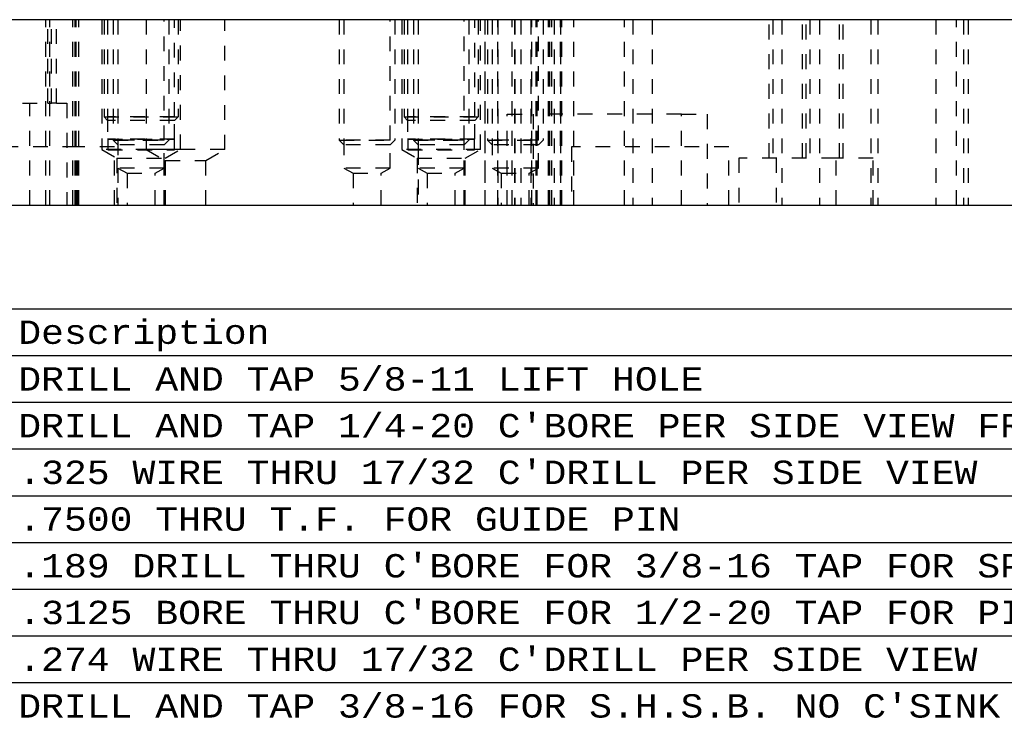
# Model space of a CAD drawing. Header units: inches. Extents: x 3 to 289, y 4 to 291.
# Tile 368 of 634: x 150.08 to 156.73, y 178.02 to 182.76. Entities that reach past the tile are written whole.
import ezdxf
from ezdxf.enums import TextEntityAlignment as Align

# ---------------------------------------------------------------- set-up
doc = ezdxf.new("R2010")
doc.units = ezdxf.units.IN
doc.header["$LTSCALE"] = 0.5
doc.header["$MEASUREMENT"] = 0
doc.linetypes.add('HIDDEN', pattern=[0.225, 0.15, -0.075])
doc.layers.add('DBU', color=7, linetype='Continuous')
doc.layers.add('STR_1', color=7, linetype='Continuous')
doc.styles.add('VERO9-Courier New', font='cour.ttf')

msp = doc.modelspace()

# ---------------------------------------------------------------- linework, layer by layer
at = {"layer": 'DBU', "color": 56, "linetype": 'Continuous'}
for p, q in [((146.5574, 180.8108), (160.3621, 180.8108)), ((146.5574, 180.4958), (160.3621, 180.4958)), ((146.5574, 180.1808), (160.3621, 180.1808)), ((146.5574, 179.8659), (160.3621, 179.8659)), ((146.5574, 179.5509), (160.3621, 179.5509)), ((146.5574, 179.236), (160.3621, 179.236)), ((146.5574, 178.921), (160.3621, 178.921)), ((146.5574, 178.606), (160.3621, 178.606)), ((146.5574, 178.2911), (160.3621, 178.2911))]:
    msp.add_line(p, q, dxfattribs=at)
at = {"layer": 'STR_1', "color": 190, "linetype": 'Continuous'}
for p, q in [((157.641, 182.7601), (146.641, 182.7601)), ((146.641, 181.5101), (157.641, 181.5101))]:
    msp.add_line(p, q, dxfattribs=at)
at = {"layer": 'STR_1', "color": 254, "linetype": 'HIDDEN'}
for p, q in [((150.2599, 181.5101), (150.2599, 182.7601)), ((150.2735, 182.1971), (150.2735, 182.7601)), ((150.2886, 181.5101), (150.2886, 182.7601)), ((150.2985, 182.1971), (150.2985, 182.7601)), ((150.3335, 182.1971), (150.3335, 182.7601)), ((150.4435, 181.5101), (150.4435, 182.7601)), ((150.4585, 181.5101), (150.4585, 182.7601)), ((150.4661, 181.5101), (150.4661, 182.7601)), ((150.4835, 181.5101), (150.4835, 182.7601)), ((150.6378, 182.7601), (150.6378, 181.8851)), ((150.6535, 182.7601), (150.6535, 182.1051)), ((150.6769, 182.7601), (150.6769, 182.1051)), ((150.716, 182.7601), (150.716, 181.9476)), ((150.7472, 182.7601), (150.7472, 181.9476)), ((150.9378, 182.7601), (150.9378, 181.8845)), ((151.0597, 181.9476), (151.0597, 182.7601)), ((151.091, 182.7601), (151.091, 181.9476)), ((151.13, 182.1051), (151.13, 182.7601)), ((151.1535, 182.7601), (151.1535, 182.1051)), ((151.1691, 181.8851), (151.1691, 182.7601)), ((151.4691, 181.8845), (151.4691, 182.7601)), ((152.241, 182.7601), (152.241, 181.9476)), ((152.2722, 182.7601), (152.2722, 181.9476)), ((152.5847, 181.9476), (152.5847, 182.7601)), ((152.616, 182.7601), (152.616, 181.9476)), ((152.6628, 182.7601), (152.6628, 181.8851)), ((152.6785, 182.7601), (152.6785, 182.1051)), ((152.7019, 182.7601), (152.7019, 182.1051)), ((152.741, 182.7601), (152.741, 181.9476)), ((152.7722, 182.7601), (152.7722, 181.9476)), ((153.0847, 181.9476), (153.0847, 182.7601)), ((153.116, 182.7601), (153.116, 181.9476)), ((153.155, 182.1051), (153.155, 182.7601)), ((153.1785, 182.7601), (153.1785, 182.1051)), ((153.1941, 181.8851), (153.1941, 182.7601)), ((153.2221, 182.7601), (153.2221, 181.5101)), ((153.2249, 181.5101), (153.2249, 182.7601)), ((153.241, 182.7601), (153.241, 181.9476)), ((153.2722, 182.7601), (153.2722, 181.9476)), ((153.3118, 181.5101), (153.3118, 182.7601)), ((153.3119, 182.7601), (153.3119, 181.5101)), ((153.4086, 181.5101), (153.4086, 182.7601)), ((153.4239, 182.7601), (153.4239, 181.5101)), ((153.4247, 182.7601), (153.4247, 181.5101)), ((153.4667, 182.7601), (153.4667, 181.5101)), ((153.5341, 182.7601), (153.5341, 181.5101)), ((153.5405, 181.5101), (153.5405, 182.7601)), ((153.5694, 181.5101), (153.5694, 182.7601)), ((153.576, 181.5101), (153.576, 182.7601)), ((153.5847, 181.9476), (153.5847, 182.7601)), ((153.616, 182.7601), (153.616, 181.9476)), ((153.6531, 181.5101), (153.6531, 182.7601)), ((153.6606, 181.5101), (153.6606, 182.7601)), ((153.676, 181.5101), (153.676, 182.7601)), ((153.69, 182.7601), (153.69, 181.5101)), ((153.7328, 182.7601), (153.7328, 181.5101)), ((153.733, 181.5101), (153.733, 182.7601)), ((153.7425, 181.5101), (153.7425, 182.7601)), ((153.8241, 181.5101), (153.8241, 182.7601)), ((154.1646, 181.5101), (154.1646, 182.7601)), ((154.2221, 182.7601), (154.2221, 181.5101)), ((154.3521, 182.7601), (154.3521, 181.5101)), ((155.141, 181.8271), (155.141, 182.7601)), ((155.1655, 182.7601), (155.1655, 181.8271)), ((155.2271, 182.7601), (155.2271, 181.5101)), ((155.3665, 181.8271), (155.3665, 182.7601)), ((155.391, 181.8271), (155.391, 182.7601)), ((155.391, 181.8271), (155.391, 182.7601)), ((155.4155, 182.7601), (155.4155, 181.8271)), ((155.4821, 182.7601), (155.4821, 181.5101)), ((155.6165, 181.8271), (155.6165, 182.7601)), ((155.641, 181.8271), (155.641, 182.7601)), ((155.8285, 182.7601), (155.8285, 181.5101)), ((155.8754, 182.7601), (155.8754, 181.5101)), ((156.266, 182.7601), (156.266, 181.5101)), ((156.4066, 181.5101), (156.4066, 182.7601)), ((156.4535, 182.7601), (156.4535, 181.5101)), ((156.4535, 182.7601), (156.4535, 181.5101)), ((156.4847, 182.7601), (156.4847, 181.5101)), ((148.7035, 182.1971), (150.2735, 182.1971)), ((150.1535, 181.5101), (150.1535, 182.1971)), ((150.2735, 182.1971), (150.2985, 182.1971)), ((150.3335, 182.1971), (150.2985, 182.1971)), ((150.3335, 182.1971), (150.4035, 182.1971)), ((150.4035, 182.1971), (150.4035, 181.5101)), ((150.6535, 182.1051), (151.1535, 182.1051)), ((150.6769, 182.0816), (150.6535, 182.1051)), ((151.13, 182.1051), (150.6769, 182.1051)), ((150.6769, 182.1051), (150.6769, 181.9551)), ((151.13, 181.9551), (151.13, 182.1051)), ((151.13, 182.0816), (151.1535, 182.1051)), ((152.6785, 182.1051), (153.1785, 182.1051)), ((152.7019, 182.0816), (152.6785, 182.1051)), ((153.155, 182.1051), (152.7019, 182.1051)), ((152.7019, 182.1051), (152.7019, 181.9551)), ((153.155, 181.9551), (153.155, 182.1051)), ((153.155, 182.0816), (153.1785, 182.1051)), ((153.3741, 182.1221), (153.5491, 182.1221)), ((153.3741, 181.5101), (153.3741, 182.1221)), ((153.5491, 182.1221), (153.5491, 181.5101)), ((154.5491, 182.1221), (153.5491, 182.1221)), ((154.5491, 182.1221), (154.7241, 182.1221)), ((154.5491, 181.5101), (154.5491, 182.1221)), ((154.7241, 182.1221), (154.7241, 181.5101)), ((151.13, 182.0816), (150.6769, 182.0816)), ((153.155, 182.0816), (152.7019, 182.0816)), ((150.4745, 181.9021), (149.4125, 181.9021)), ((150.4745, 181.5101), (150.4745, 181.9021)), ((150.7245, 181.9021), (150.4745, 181.9021)), ((151.13, 181.9551), (150.6769, 181.9551)), ((150.6769, 181.9551), (150.6785, 181.9542)), ((150.6785, 181.9542), (151.1285, 181.9542)), ((150.6785, 181.9542), (150.6785, 181.8826)), ((150.716, 181.9476), (151.091, 181.9476)), ((150.7472, 181.9163), (150.716, 181.9476)), ((150.7245, 181.5101), (150.7245, 181.9021)), ((150.7472, 181.9476), (150.7472, 181.7601)), ((151.0597, 181.9476), (150.7472, 181.9476)), ((151.0597, 181.9163), (150.7472, 181.9163)), ((151.0597, 181.7601), (151.0597, 181.9476)), ((151.0597, 181.9163), (151.091, 181.9476)), ((151.1285, 181.9542), (151.13, 181.9551)), ((151.1285, 181.8826), (151.1285, 181.9542)), ((152.241, 181.9476), (152.616, 181.9476)), ((152.2722, 181.9163), (152.241, 181.9476)), ((152.5847, 181.9476), (152.2722, 181.9476)), ((152.2722, 181.9476), (152.2722, 181.7601)), ((152.5847, 181.9163), (152.2722, 181.9163)), ((152.5847, 181.7601), (152.5847, 181.9476)), ((152.5847, 181.9163), (152.616, 181.9476)), ((153.155, 181.9551), (152.7019, 181.9551)), ((152.7019, 181.9551), (152.7035, 181.9542)), ((152.7035, 181.9542), (153.1535, 181.9542)), ((152.7035, 181.9542), (152.7035, 181.8826)), ((152.741, 181.9476), (153.116, 181.9476)), ((152.7722, 181.9163), (152.741, 181.9476)), ((152.7722, 181.9476), (152.7722, 181.8826)), ((153.0847, 181.9476), (152.7722, 181.9476)), ((153.0847, 181.9163), (152.7722, 181.9163)), ((153.0847, 181.8826), (153.0847, 181.9476)), ((153.0847, 181.9163), (153.116, 181.9476)), ((153.1535, 181.9542), (153.155, 181.9551)), ((153.1535, 181.8826), (153.1535, 181.9542)), ((153.241, 181.9476), (153.616, 181.9476)), ((153.2722, 181.9163), (153.241, 181.9476)), ((153.5847, 181.9476), (153.2722, 181.9476)), ((153.2722, 181.9476), (153.2722, 181.7601)), ((153.5847, 181.9163), (153.2722, 181.9163)), ((153.5847, 181.7601), (153.5847, 181.9476)), ((153.5847, 181.9163), (153.616, 181.9476)), ((154.8695, 181.9021), (153.8075, 181.9021)), ((153.8075, 181.9021), (153.8075, 181.5101)), ((154.8695, 181.5101), (154.8695, 181.9021)), ((151.1691, 181.8851), (150.6378, 181.8851)), ((150.6378, 181.8851), (150.741, 181.8255)), ((150.6785, 181.8826), (151.1285, 181.8826)), ((151.4691, 181.8845), (150.9378, 181.8845)), ((150.9378, 181.8845), (151.0665, 181.8102)), ((151.066, 181.8255), (151.1691, 181.8851)), ((151.3405, 181.8102), (151.4691, 181.8845)), ((153.1941, 181.8851), (152.6628, 181.8851)), ((152.6628, 181.8851), (152.766, 181.8255)), ((152.7035, 181.8826), (153.1535, 181.8826)), ((152.7722, 181.8826), (152.7722, 181.5101)), ((153.0847, 181.5101), (153.0847, 181.8826)), ((153.091, 181.8255), (153.1941, 181.8851)), ((150.741, 181.8255), (151.066, 181.8255)), ((150.741, 181.8255), (150.741, 181.5101)), ((151.066, 181.5101), (151.066, 181.8255)), ((151.0665, 181.8102), (151.3405, 181.8102)), ((151.0665, 181.8102), (151.0665, 181.5101)), ((151.3405, 181.5101), (151.3405, 181.8102)), ((152.766, 181.8255), (153.091, 181.8255)), ((152.766, 181.8255), (152.766, 181.5101)), ((153.091, 181.5101), (153.091, 181.8255)), ((155.5941, 181.8271), (154.9378, 181.8271)), ((154.9378, 181.8271), (154.9378, 181.5101)), ((155.1878, 181.8271), (155.1878, 181.5101)), ((155.5941, 181.5101), (155.5941, 181.8271)), ((155.8441, 181.8271), (155.5941, 181.8271)), ((155.8441, 181.5101), (155.8441, 181.8271)), ((150.7472, 181.7601), (150.809, 181.7244)), ((151.0597, 181.7601), (150.7472, 181.7601)), ((150.7472, 181.7601), (150.7472, 181.5101)), ((150.809, 181.7244), (150.998, 181.7244)), ((150.809, 181.7244), (150.809, 181.5101)), ((150.998, 181.7244), (151.0597, 181.7601)), ((150.998, 181.5101), (150.998, 181.7244)), ((151.0597, 181.5101), (151.0597, 181.7601)), ((152.5847, 181.7601), (152.2722, 181.7601)), ((152.2722, 181.7601), (152.334, 181.7244)), ((152.334, 181.7244), (152.523, 181.7244)), ((152.334, 181.7244), (152.334, 181.5101)), ((152.523, 181.7244), (152.5847, 181.7601)), ((152.523, 181.5101), (152.523, 181.7244)), ((152.7722, 181.7601), (152.834, 181.7244)), ((153.0847, 181.7601), (152.7722, 181.7601)), ((152.834, 181.7244), (153.023, 181.7244)), ((152.834, 181.7244), (152.834, 181.5101)), ((153.023, 181.7244), (153.0847, 181.7601)), ((153.023, 181.5101), (153.023, 181.7244)), ((153.5847, 181.7601), (153.2722, 181.7601)), ((153.2722, 181.7601), (153.334, 181.7244)), ((153.334, 181.7244), (153.523, 181.7244)), ((153.334, 181.7244), (153.334, 181.5101)), ((153.523, 181.7244), (153.5847, 181.7601)), ((153.523, 181.5101), (153.523, 181.7244))]:
    msp.add_line(p, q, dxfattribs=at)

# ---------------------------------------------------------------- texts
at = {"layer": 'DBU', "color": 30, "linetype": 'Continuous', "style": 'VERO9-Courier New', "width": 0.931388}
msp.add_text('Description', height=0.15748, dxfattribs=at).set_placement((150.0753, 180.5745), (151.7701, 180.5745), align=Align.FIT)
at = {"layer": 'DBU', "color": 7, "linetype": 'Continuous', "style": 'VERO9-Courier New', "width": 0.931388}
for s, p, p2 in [('DRILL AND TAP 5/8-11 LIFT HOLE', (150.0753, 180.2596), (154.6975, 180.2596)), ("DRILL AND TAP 1/4-20 C'BORE PER SIDE VIEW FROM F.S.", (150.0753, 179.9446), (157.933, 179.9446)), (".325 WIRE THRU 17/32 C'DRILL PER SIDE VIEW", (150.0753, 179.6297), (156.5463, 179.6297)), ('.7500 THRU T.F. FOR GUIDE PIN', (150.0753, 179.3147), (154.5434, 179.3147)), (".189 DRILL THRU C'BORE FOR 3/8-16 TAP FOR SPRING PIN PER SIDE VIEW", (150.0753, 178.9997), (160.244, 178.9997)), (".3125 BORE THRU C'BORE FOR 1/2-20 TAP FOR PILOT PER SIDE VIEW", (150.0753, 178.6848), (159.4737, 178.6848)), (".274 WIRE THRU 17/32 C'DRILL PER SIDE VIEW", (150.0753, 178.3698), (156.5463, 178.3698)), ("DRILL AND TAP 3/8-16 FOR S.H.S.B. NO C'SINK", (150.0753, 178.0549), (156.7004, 178.0549))]:
    msp.add_text(s, height=0.15748, dxfattribs=at).set_placement(p, p2, align=Align.FIT)

doc.saveas('drawing.dxf')
